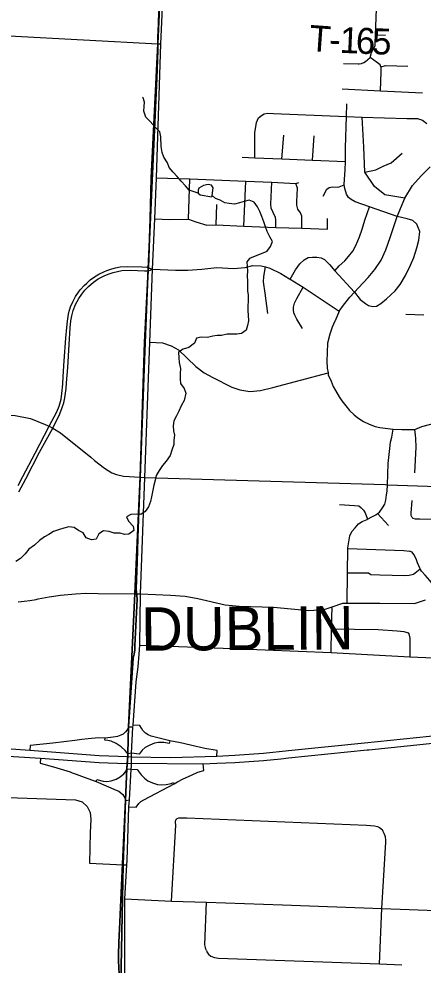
# Model space of a CAD drawing. Extents: x 114843 to 284848, y 317643 to 566895.
# Drawn here: x 179255 to 183918, y 438025 to 448940 of the extents above; entities that cross this region are included whole.
import ezdxf

# ---------------------------------------------------------------- set-up
doc = ezdxf.new("R2010")
doc.units = 0
for name, color, linetype in [('GM_X_City_Street', 7, 'Continuous'), ('GM_X_Corporation', 7, 'Continuous'), ('GM_X_Corporation_Text', 7, 'Continuous'), ('GM_X_County_Road', 7, 'Continuous'), ('GM_X_Interchange_Ramps', 7, 'Continuous'), ('GM_X_Interstate_Route', 7, 'Continuous'), ('GM_X_Minor_Lake', 7, 'Continuous'), ('GM_X_Minor_River', 7, 'Continuous'), ('GM_X_Township', 7, 'Continuous'), ('GM_X_Township_Road_Text', 7, 'Continuous')]:
    doc.layers.add(name, color=color, linetype=linetype)

msp = doc.modelspace()

# ---------------------------------------------------------------- linework, layer by layer
at = {"layer": 'GM_X_City_Street'}
for p, q in [((183369, 448758), (183486, 448754)), ((182287, 447327), (182313, 447598)), ((182643, 447312), (182660, 447592)), ((181210, 446629), (181228, 447096)), ((181851, 446550), (181874, 447067)), ((181530, 446565), (181538, 446799)), ((183718, 445535), (183926, 445527)), ((183519, 443096), (183392, 443234)), ((180503, 439231), (180524, 439851)), ((183416, 438038), (183443, 438677))]:
    msp.add_line(p, q, dxfattribs=at)
for points in [[(180708, 443652), (180767, 445212), (180797, 446055), (180822, 446634), (180841, 447108), (180894, 448653), (180914, 449155), (180954, 450101), (181003, 451287), (180985, 451410)], [(183307, 448495), (183325, 448552), (183364, 448630), (183369, 448758), (183380, 449053)], [(174368, 448940), (175252, 448919), (176125, 448881), (176436, 448866), (177383, 448829), (178547, 448777), (179144, 448744), (180858, 448654), (180894, 448653)], [(183000, 448427), (183170, 448421), (183180, 448423), (183208, 448427), (183236, 448438), (183255, 448451), (183307, 448495)], [(183428, 448112), (183436, 448331), (183434, 448379), (183430, 448389), (183423, 448411), (183392, 448434), (183307, 448495)], [(183430, 448389), (183487, 448403), (183744, 448396)], [(182983, 448133), (183428, 448112), (183913, 448088)], [(183618, 446661), (183299, 446771), (183134, 446831), (183089, 446859), (183059, 446880), (183033, 446920), (183015, 446983), (183009, 447025), (183013, 447093), (183018, 447194), (183022, 447297), (183023, 447452), (183034, 447816), (183038, 447960)], [(181979, 447339), (181978, 447630), (181988, 447696), (181996, 447746), (182021, 447799), (182054, 447825), (182084, 447845), (182128, 447853), (182192, 447850), (183034, 447816), (183214, 447808), (183730, 447790), (183855, 447793), (183913, 447771), (183962, 447733)], [(183707, 446874), (183478, 446912), (183358, 447008), (183246, 447172), (183235, 447462), (183214, 447808)], [(181830, 447345), (181979, 447339), (182287, 447327), (182643, 447312), (183022, 447297)], [(183246, 447172), (183375, 447201), (183457, 447243), (183549, 447280), (183677, 447392)], [(182951, 445569), (183000, 445639), (183074, 445730), (183126, 445788), (183173, 445840), (183284, 445956), (183362, 446051), (183435, 446159), (183489, 446277), (183540, 446419), (183588, 446570), (183618, 446661), (183707, 446874), (183796, 447018), (183895, 447131), (183999, 447235)], [(180841, 447108), (181228, 447096), (181874, 447067), (182172, 447056), (182451, 447043), (182484, 447052)], [(182218, 446535), (182219, 446621), (182214, 446651), (182187, 446708), (182166, 446757), (182160, 446802), (182172, 447056)], [(182518, 446525), (182521, 446632), (182518, 446666), (182504, 446702), (182474, 446744), (182463, 446791), (182461, 446834), (182468, 446988), (182451, 447043)], [(182764, 446896), (182809, 446976), (182833, 446994), (182874, 447005), (182927, 447000), (182952, 447002), (183009, 447025)], [(182902, 446035), (182952, 446092), (183017, 446149), (183056, 446198), (183109, 446262), (183138, 446318), (183167, 446379), (183183, 446427), (183215, 446514), (183248, 446620), (183299, 446771)], [(183126, 445788), (183194, 445705), (183255, 445656), (183287, 445635), (183338, 445623), (183381, 445628), (183430, 445656), (183497, 445713), (183597, 445805), (183654, 445877), (183714, 445979), (183774, 446099), (183812, 446187), (183847, 446299), (183871, 446388), (183881, 446487), (183862, 446536), (183846, 446574), (183800, 446615), (183733, 446633), (183618, 446661)], [(180822, 446634), (180992, 446628), (181210, 446629)], [(181210, 446629), (181297, 446600), (181425, 446563), (181530, 446565), (181851, 446550), (182218, 446535), (182518, 446525), (182815, 446514), (182814, 446564), (182817, 446638)], [(180797, 446055), (181060, 446043), (181206, 446042), (181367, 446054), (181539, 446071), (181731, 446061), (181865, 446073), (181956, 446096), (182050, 446092), (182100, 446079), (182152, 446065), (182276, 446005), (182376, 445943), (182386, 445937), (182533, 445845), (182604, 445801), (182951, 445569)], [(182386, 445937), (182445, 446044), (182496, 446114), (182547, 446162), (182593, 446187), (182641, 446193), (182693, 446192), (182742, 446184), (182780, 446167), (182837, 446107), (182902, 446035), (183126, 445788)], [(179245, 443559), (179299, 443661), (179441, 443931), (179606, 444242), (179693, 444408), (179719, 444473), (179742, 444553), (179751, 444618), (179763, 444726), (179766, 444817), (179779, 444995), (179798, 445259), (179808, 445381), (179814, 445452), (179826, 445535), (179836, 445570), (179843, 445594), (179852, 445620), (179880, 445683), (179909, 445737), (179943, 445787), (179965, 445819), (180009, 445866), (180037, 445893), (180077, 445929), (180129, 445967), (180177, 445994), (180235, 446024), (180269, 446038), (180303, 446051), (180329, 446059), (180370, 446070), (180422, 446079), (180510, 446085), (180672, 446079), (180732, 446076), (180750, 446070), (180797, 446055)], [(179255, 443484), (179334, 443636), (179494, 443942), (179645, 444220), (179727, 444383), (179756, 444457), (179774, 444510), (179786, 444571), (179799, 444677), (179804, 444743), (179818, 444918), (179836, 445186), (179846, 445377), (179855, 445459), (179865, 445514), (179883, 445577), (179910, 445647), (179947, 445716), (179980, 445766), (180015, 445811), (180060, 445855), (180117, 445904), (180169, 445941), (180245, 445980), (180297, 446001), (180342, 446016), (180393, 446028), (180444, 446037), (180541, 446042), (180704, 446036), (180749, 446034), (180797, 446055)], [(182129, 445541), (182095, 445777), (182078, 445909), (182082, 445969), (182100, 446079)], [(182528, 445369), (182461, 445476), (182438, 445521), (182426, 445550), (182423, 445585), (182424, 445615), (182434, 445661), (182463, 445716), (182533, 445845)], [(182951, 445569), (182903, 445459), (182899, 445452), (182868, 445384), (182843, 445303), (182817, 445198), (182811, 445093), (182806, 444994), (182813, 444913), (182822, 444857), (182825, 444835), (182857, 444763), (182882, 444701), (182906, 444652), (182949, 444579), (182980, 444534), (183026, 444477), (183071, 444423), (183122, 444373), (183165, 444339), (183232, 444297), (183296, 444266), (183364, 444239), (183418, 444226), (183573, 444209), (183673, 444203), (183824, 444205), (183903, 444238), (184113, 444294)], [(180767, 445212), (180910, 445204), (181012, 445170), (181098, 445124), (181196, 445028), (181296, 444931), (181392, 444856), (181494, 444803), (181710, 444694), (181803, 444660), (181921, 444644), (182041, 444652), (182184, 444690), (182822, 444857)], [(183042, 442202), (183048, 442549), (183052, 442831), (183052, 442837), (183073, 442979), (183096, 443028), (183133, 443069), (183172, 443116), (183216, 443143), (183273, 443165), (183278, 443168), (183329, 443196), (183375, 443221), (183392, 443234), (183414, 443251), (183450, 443300), (183478, 443344), (183488, 443389), (183496, 443449), (183504, 443492), (183507, 443567), (183516, 443810), (183526, 443915), (183534, 443984), (183544, 444058), (183557, 444117), (183573, 444209)], [(183825, 443705), (183838, 444002), (183835, 444100), (183831, 444138), (183824, 444205)], [(180650, 441717), (180658, 442307), (180708, 443652)], [(184065, 443167), (183879, 443169), (183831, 443171), (183803, 443177), (183793, 443189), (183779, 443210), (183782, 443238), (183791, 443384)], [(182954, 443337), (183127, 443329), (183178, 443324), (183200, 443306), (183232, 443273), (183249, 443241), (183278, 443168)], [(183052, 442831), (183697, 442809), (183760, 442799)], [(184069, 442251), (184068, 442352), (184050, 442385), (184022, 442427), (183996, 442461), (183943, 442522), (183901, 442571), (183887, 442589), (183884, 442597), (183854, 442665), (183837, 442711), (183812, 442762), (183792, 442788), (183760, 442799)], [(183048, 442549), (183289, 442549), (183317, 442533), (183418, 442526), (183705, 442518), (183756, 442523), (183808, 442536), (183884, 442597)], [(179248, 442216), (179316, 442222), (179382, 442233), (179454, 442243), (179479, 442249), (179604, 442273), (179736, 442294), (179907, 442308), (180029, 442315), (180170, 442313), (180595, 442308), (180658, 442307)], [(180658, 442307), (181005, 442293), (181173, 442281), (181320, 442256), (181635, 442180), (181797, 442164), (182191, 442153), (182601, 442116), (182779, 442129), (182869, 442160), (182994, 442202), (183042, 442202), (183419, 442199), (183819, 442196), (183946, 442239)], [(182856, 441630), (182863, 441903), (182869, 442160)], [(182863, 441903), (183129, 441901), (183400, 441895), (183621, 441881), (183698, 441872), (183736, 441863), (183746, 441858), (183755, 441846), (183766, 441797), (183765, 441582)], [(180573, 440794), (180607, 441292), (180633, 441467), (180643, 441614), (180650, 441717)], [(180650, 441717), (181097, 441700), (181716, 441677), (182856, 441630), (183765, 441582), (184597, 441548), (185243, 441522)], [(180553, 440321), (180554, 440354), (180556, 440428), (180556, 440469), (180570, 440769), (180573, 440794)], [(180524, 439851), (180531, 439932), (180550, 440284), (180553, 440321)], [(178288, 439805), (178333, 439860), (178360, 439884), (178404, 439909), (178454, 439920), (178595, 439932), (178891, 439956), (179012, 439964), (179910, 439932), (179985, 439909), (180044, 439855), (180079, 439784), (180084, 439705), (180078, 439553), (180068, 439201), (180459, 439182), (180501, 439180)], [(181017, 438762), (181065, 439639), (181062, 439674), (181065, 439701), (181083, 439716)], [(181083, 439716), (181101, 439725), (181191, 439725), (183265, 439638), (183357, 439633), (183392, 439625), (183417, 439613), (183450, 439586)], [(183443, 438677), (183490, 439443), (183489, 439465), (183485, 439505), (183471, 439543), (183458, 439566), (183450, 439586)], [(180477, 437804), (180478, 438788), (180501, 439180), (180503, 439231)], [(181419, 438193), (181411, 438210), (181408, 438228), (181402, 438259), (181419, 438751)], [(181419, 438193), (181429, 438171), (181444, 438150), (181471, 438130), (181512, 438112), (181559, 438105), (183416, 438038), (183672, 438030)]]:
    msp.add_lwpolyline(points, dxfattribs=at)
at = {"layer": 'GM_X_Corporation'}
for points in [[(180870, 449025), (180864, 448884), (180858, 448725), (180857, 448581), (180845, 448252), (180742, 445976), (180706, 445008), (180654, 443652), (180633, 443065), (180629, 442950), (180621, 442679), (180610, 442365), (180620, 442245), (180608, 442016), (180593, 441709), (180593, 441687), (180591, 441661), (180586, 441614), (180575, 441567), (180519, 440773), (180512, 440466), (180508, 440382), (180500, 440293), (180486, 439927), (180439, 438949), (180416, 438439), (180409, 438289), (180403, 438141), (180406, 438075), (180413, 437921)], [(180413, 437921), (180406, 438075), (180403, 438141), (180409, 438289), (180416, 438439), (180439, 438949), (180486, 439927), (180500, 440293), (180508, 440382), (180512, 440467), (180520, 440780), (180575, 441567), (180586, 441614), (180591, 441661), (180593, 441687), (180593, 441709), (180608, 442016), (180620, 442245), (180610, 442365), (180621, 442679), (180629, 442950), (180633, 443065), (180654, 443653), (180706, 445008), (180742, 445976), (180845, 448252), (180857, 448581), (180858, 448725), (180864, 448884), (180870, 449025)]]:
    msp.add_lwpolyline(points, dxfattribs=at)
at = {"layer": 'GM_X_County_Road'}
msp.add_line((180656, 443655), (180708, 443652), dxfattribs=at)
for points in [[(178398, 444314), (178494, 444316), (178625, 444332), (178832, 444365), (179008, 444380), (179212, 444367), (179389, 444329), (179559, 444263), (179606, 444242), (179645, 444220), (179735, 444167), (180084, 443884), (180129, 443848)], [(180129, 443848), (180243, 443756), (180328, 443704), (180380, 443685), (180462, 443666), (180656, 443655)], [(180708, 443652), (183479, 443568), (183507, 443567)], [(183507, 443567), (184085, 443547), (184691, 443526)], [(180478, 438788), (181017, 438762), (181419, 438751), (182295, 438721), (183443, 438677), (184598, 438637), (184943, 438622), (185045, 438594), (185106, 438552), (185169, 438453), (185312, 438525), (185452, 438574), (185686, 438600), (185806, 438599), (185870, 438596), (186464, 438578), (186544, 438574), (186653, 438571)]]:
    msp.add_lwpolyline(points, dxfattribs=at)
at = {"layer": 'GM_X_Interchange_Ramps'}
for points in [[(180515, 440760), (180504, 440738), (180484, 440715), (180457, 440690), (180431, 440676), (180393, 440661), (180343, 440654), (180249, 440643)], [(180570, 440769), (180520, 440771), (180515, 440760)], [(180997, 440613), (180783, 440667), (180745, 440682), (180716, 440702), (180686, 440732), (180669, 440757), (180651, 440790), (180573, 440794)], [(180249, 440643), (180175, 440648), (180055, 440637), (179980, 440628)], [(180501, 440478), (180481, 440502), (180435, 440543), (180379, 440581), (180318, 440607), (180281, 440616), (180248, 440621), (180249, 440643)], [(179980, 440628), (179899, 440618), (179647, 440585), (179386, 440559), (179383, 440504)], [(180997, 440613), (180989, 440582), (180929, 440593), (180866, 440594), (180819, 440585), (180764, 440564), (180713, 440535), (180678, 440504), (180642, 440457), (180556, 440469)], [(181334, 440540), (181301, 440548), (181119, 440589), (180997, 440613)], [(181540, 440436), (181543, 440500), (181399, 440524), (181334, 440540)], [(180556, 440469), (180513, 440463), (180501, 440478)], [(179505, 440411), (179501, 440353), (179656, 440314), (179845, 440254), (179871, 440244)], [(181045, 440115), (181086, 440140), (181151, 440173), (181247, 440217), (181318, 440249), (181387, 440270), (181383, 440347)], [(179871, 440244), (179916, 440227), (180010, 440193), (180147, 440142)], [(180147, 440142), (180155, 440165), (180226, 440146), (180269, 440145), (180320, 440152), (180378, 440170), (180424, 440196), (180465, 440232), (180489, 440260), (180497, 440280)], [(180497, 440280), (180501, 440290), (180550, 440284)], [(180550, 440284), (180619, 440283), (180665, 440222), (180703, 440182), (180743, 440151), (180796, 440126), (180853, 440109), (180905, 440105), (180953, 440107), (181011, 440121), (181039, 440133), (181045, 440115)], [(180147, 440142), (180378, 440045), (180408, 440030), (180432, 440012), (180454, 439992), (180477, 439955), (180483, 439937)], [(180524, 439851), (180607, 439848), (180639, 439889), (180662, 439912), (180695, 439933), (181045, 440115)], [(180483, 439937), (180487, 439924), (180531, 439932)]]:
    msp.add_lwpolyline(points, dxfattribs=at)
at = {"layer": 'GM_X_Interstate_Route'}
for points in [[(181540, 440436), (181745, 440448), (182076, 440470), (182367, 440499), (183243, 440590), (183993, 440665), (184886, 440756), (185690, 440833), (186969, 440966), (187652, 441034), (189254, 441195), (189969, 441268), (190954, 441364), (192221, 441492), (193078, 441580), (193407, 441606), (193690, 441624), (193961, 441633), (194144, 441639), (194184, 441639), (194391, 441637), (194908, 441631), (195274, 441628)], [(180496, 440350), (180507, 440350), (180554, 440354), (181383, 440347), (181540, 440353), (181745, 440364), (182077, 440386), (182277, 440406), (182367, 440415), (183275, 440508), (183291, 440510), (183993, 440581), (184877, 440665), (185691, 440749), (186941, 440875), (187670, 440952), (189254, 441111), (189969, 441184), (190954, 441281)], [(174533, 440308), (174581, 440316), (174908, 440371), (175367, 440440), (175850, 440498), (176232, 440526), (176774, 440550), (177206, 440549), (177573, 440543), (177973, 440518), (179071, 440441), (179505, 440411), (180182, 440362), (180496, 440350)], [(179000, 440530), (179383, 440504), (180183, 440443), (180513, 440430), (180556, 440428), (181005, 440422), (181540, 440436)]]:
    msp.add_lwpolyline(points, dxfattribs=at)
at = {"layer": 'GM_X_Minor_Lake'}
for points in [[(181486, 446904), (181498, 446993), (181478, 447023), (181438, 447029), (181384, 447017), (181330, 446989), (181324, 446966), (181324, 446932), (181348, 446912)], [(181348, 446912), (181480, 446888), (181486, 446904)]]:
    msp.add_lwpolyline(points, dxfattribs=at)
at = {"layer": 'GM_X_Minor_River'}
for points in [[(181325, 446932), (181218, 446966), (181176, 447016), (181126, 447067), (181082, 447121), (181036, 447173), (180990, 447227), (180968, 447281), (180928, 447347), (180908, 447401), (180898, 447469), (180891, 447579), (180881, 447636), (180829, 447690), (180769, 447756), (180721, 447806), (180697, 447876), (180699, 447930), (180703, 447980), (180689, 448032), (180683, 448038)], [(182116, 446259), (182158, 446316), (182180, 446372), (182150, 446428), (182118, 446488), (182102, 446542), (182080, 446598), (182058, 446662), (182034, 446718), (182008, 446774), (181968, 446825), (181912, 446851), (181856, 446835), (181800, 446820), (181742, 446802), (181682, 446810), (181630, 446820), (181576, 446848), (181524, 446870), (181486, 446904)], [(182116, 446259), (181915, 446177), (181884, 446139), (181887, 446086), (181891, 446032), (181887, 445980), (181892, 445910), (181894, 445856), (181894, 445803), (181899, 445753), (181901, 445685), (181897, 445629), (181898, 445573), (181902, 445523), (181904, 445458), (181893, 445404), (181877, 445348), (181825, 445313), (181771, 445303), (181709, 445305), (181658, 445302), (181594, 445288), (181544, 445287), (181492, 445279), (181430, 445267), (181358, 445268), (181306, 445258), (181282, 445200), (181215, 445149), (181151, 445131), (181097, 445095), (181102, 445031), (181106, 444977), (181120, 444909), (181117, 444849), (181115, 444790), (181121, 444736), (181162, 444678), (181180, 444625), (181163, 444537), (181129, 444477), (181099, 444417), (181072, 444361), (181044, 444303), (181034, 444245), (181037, 444189), (181049, 444139), (181041, 444081), (181042, 444031), (181020, 443965), (181001, 443905), (180955, 443839), (180913, 443787), (180874, 443731), (180840, 443675), (180826, 443621), (180813, 443563), (180801, 443503), (180786, 443427), (180774, 443373), (180750, 443313), (180711, 443259), (180661, 443225), (180609, 443226), (180547, 443224), (180497, 443196), (180518, 443146), (180572, 443089), (180582, 443037), (180524, 442996), (180473, 442994), (180422, 443008), (180355, 443009), (180298, 443027), (180230, 443036), (180179, 443000), (180147, 442940), (180091, 442933), (180031, 442955), (179995, 443010), (179943, 443038), (179892, 443075), (179830, 443081), (179773, 443067), (179723, 443052), (179655, 443028), (179601, 442993), (179551, 442965), (179492, 442925), (179434, 442869), (179370, 442822), (179327, 442770), (179273, 442714), (179219, 442683)]]:
    msp.add_lwpolyline(points, dxfattribs=at)
at = {"layer": 'GM_X_Township'}
for points in [[(178654, 451486), (180913, 451416), (180892, 450095), (180881, 449157), (180857, 448657), (180782, 447105), (180769, 446634), (180749, 446073), (180748, 446037), (180703, 445212), (180654, 443658), (180594, 442311), (180519, 440773), (180512, 440466), (180511, 440433), (180505, 440352), (180500, 440293), (180486, 439927), (180458, 439185), (180432, 437809)], [(180432, 437809), (180458, 439185), (180486, 439927), (180500, 440293), (180505, 440352), (180511, 440433), (180512, 440466), (180519, 440773), (180594, 442311), (180654, 443658), (180703, 445212), (180748, 446037), (180749, 446073), (180769, 446634), (180782, 447105), (180857, 448657), (180881, 449157)]]:
    msp.add_lwpolyline(points, dxfattribs=at)

# ---------------------------------------------------------------- texts
at = {"layer": 'GM_X_Corporation_Text'}
msp.add_text('DUBLIN', height=500, rotation=0.413, dxfattribs=at).set_placement((180666, 441651))
at = {"layer": 'GM_X_Township_Road_Text'}
for s, rotation, p in [('T', 355.9644, (182597, 448572)), ('1', 357.5392, (182953, 448550)), ('6', 357.5884, (183138, 448542)), ('5', 358.151, (183326, 448534)), ('-', 357.3319, (182829, 448556))]:
    msp.add_text(s, height=300, rotation=rotation, dxfattribs=at).set_placement(p)

doc.saveas('drawing.dxf')
